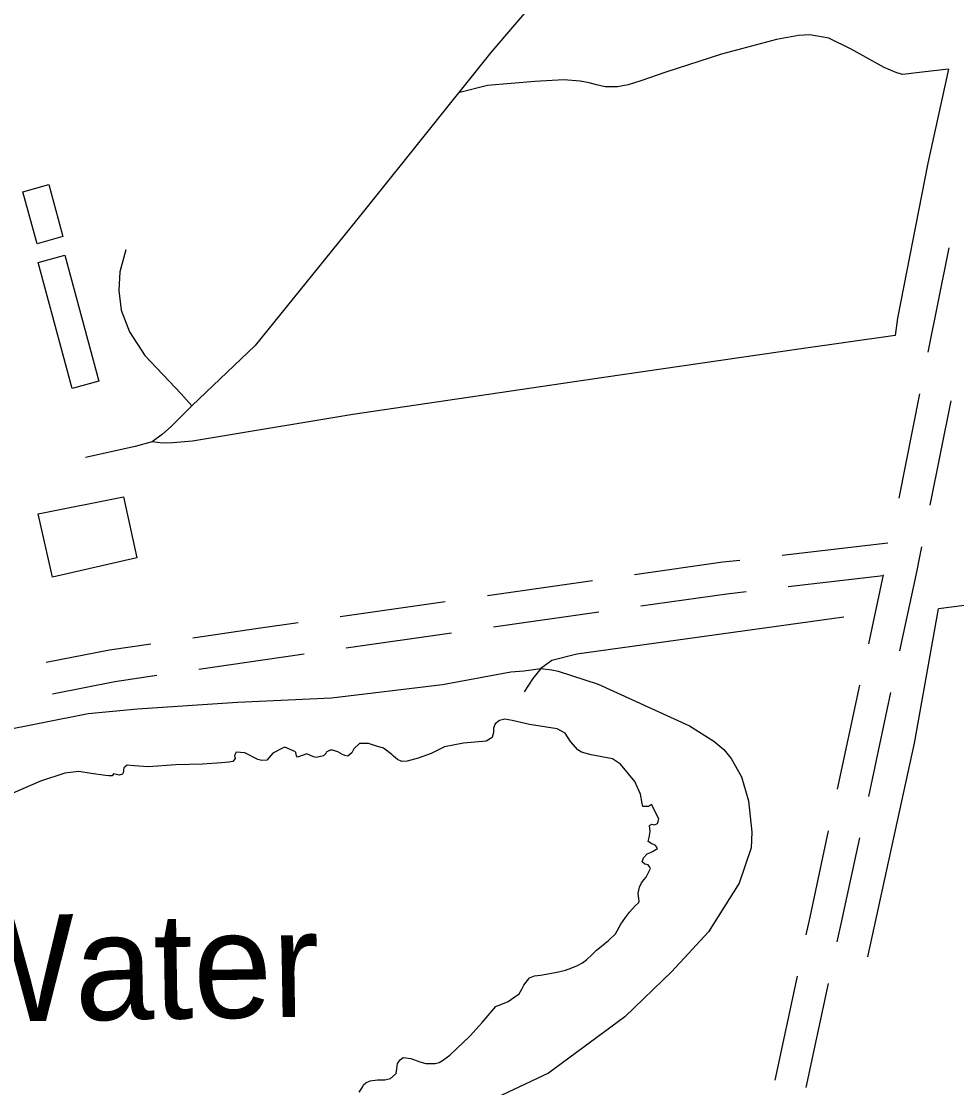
# Model space of a CAD drawing. Extents: x 3715084 to 3753216, y 488173 to 513963.
# Drawn here: x 3728395 to 3729275, y 495935 to 496938 of the extents above; entities that cross this region are included whole.
import ezdxf

# ---------------------------------------------------------------- set-up
doc = ezdxf.new("R2010")
doc.units = 0
for name, color, linetype in [('V-BLDG-OTLN', 7, 'Continuous'), ('V-RIVR-IDEN', 7, 'Continuous'), ('V-ROAD-CNTR', 7, 'Continuous'), ('V-SITE-OTLN', 7, 'Continuous'), ('V-TOPO-SHOR', 7, 'Continuous')]:
    doc.layers.add(name, color=color, linetype=linetype)

msp = doc.modelspace()

# ---------------------------------------------------------------- linework, layer by layer
at = {"layer": 'V-BLDG-OTLN'}
for points in [[(3728396.6, 496777.7), (3728421, 496784.4), (3728434.4, 496735.4), (3728410, 496728.8)], [(3728410.9, 496711.2), (3728436, 496718.1), (3728468.3, 496599.4), (3728443.2, 496592.6)], [(3728503.8, 496433.2), (3728424.7, 496415.1), (3728411.1, 496474.5), (3728491.4, 496490.6)]]:
    msp.add_lwpolyline(points, close=True, dxfattribs=at)
at = {"layer": 'V-ROAD-CNTR'}
for p, q in [((3729268, 496724.8), (3729248.4, 496626.7)), ((3729240.6, 496587.5), (3729221, 496489.4)), ((3729269.8, 496580.8), (3729250.2, 496482.7)), ((3729111.2, 496435.8), (3729210.5, 496447.3)), ((3729117, 496406.2), (3729206.2, 496416.6)), ((3728833.8, 496397.8), (3728932.8, 496411.8)), ((3728695.2, 496378.1), (3728794.2, 496392.1)), ((3728839.6, 496368.3), (3728938.6, 496382.4)), ((3728701, 496348.6), (3728800, 496362.7)), ((3729184, 496313.3), (3729163, 496215.5)), ((3729213.3, 496306.6), (3729192.3, 496208.8)), ((3729125.2, 496039.5), (3729104.3, 495941.7)), ((3729154.5, 496032.8), (3729133.5, 495935))]:
    msp.add_line(p, q, dxfattribs=at)
for points in [[(3729242.4, 496443.5), (3729239.9, 496431), (3729238, 496421.4), (3729221.7, 496345.7)], [(3728972.4, 496417.5), (3729055.4, 496429.3), (3729071.4, 496431.1)], [(3729206.4, 496417.2), (3729192.4, 496352.4)], [(3728978.2, 496388), (3729059.2, 496399.5), (3729077.2, 496401.6)], [(3728556.6, 496358.1), (3728618.2, 496367.1), (3728655.6, 496372.4)], [(3728418.6, 496334.9), (3728478.1, 496346.6), (3728517, 496352.3)], [(3728562.4, 496328.6), (3728622.5, 496337.4), (3728661.4, 496343)], [(3728424.4, 496305.4), (3728483.2, 496317), (3728522.8, 496322.8)], [(3729154.6, 496176.4), (3729137.1, 496095.1), (3729133.6, 496078.6)], [(3729183.9, 496169.7), (3729166.5, 496088.8), (3729162.8, 496071.9)]]:
    msp.add_lwpolyline(points, dxfattribs=at)
at = {"layer": 'V-SITE-OTLN'}
for p, q in [((3728791.7, 496314.1), (3728855.8, 496326.1)), ((3728855.8, 496326.1), (3728868.1, 496327)), ((3728868.1, 496327), (3728884, 496329.2)), ((3728884, 496329.2), (3728894.5, 496327.9)), ((3728894.5, 496327.9), (3728900.5, 496326.7)), ((3728900.5, 496326.7), (3728938.1, 496314.2)), ((3728938.1, 496314.2), (3729024, 496275.3)), ((3728687, 496301.5), (3728791.7, 496314.1)), ((3728504.5, 496291.1), (3728598.5, 496297.3)), ((3728598.5, 496297.3), (3728687, 496301.5)), ((3728372.4, 496269.9), (3728458, 496286.6)), ((3728458, 496286.6), (3728504.5, 496291.1)), ((3729024, 496275.3), (3729046.8, 496260.8)), ((3729046.8, 496260.8), (3729056.4, 496252.9)), ((3729056.4, 496252.9), (3729063.2, 496244.4)), ((3729063.2, 496244.4), (3729072.8, 496227.3)), ((3729072.8, 496227.3), (3729079.5, 496204.7)), ((3729079.5, 496204.7), (3729082.8, 496175)), ((3729082.8, 496175), (3729082.1, 496160.5)), ((3729082.1, 496160.5), (3729070.7, 496127.2)), ((3729070.7, 496127.2), (3729041.9, 496081.3)), ((3729041.9, 496081.3), (3729007.5, 496044.1)), ((3729007.5, 496044.1), (3728963.2, 496001.5)), ((3728963.2, 496001.5), (3728891.2, 495948.3)), ((3728891.2, 495948.3), (3728806.5, 495908.5))]:
    msp.add_line(p, q, dxfattribs=at)
at = {"layer": 'V-TOPO-SHOR'}
for points in [[(3729949.9, 497107), (3729769.3, 497065.9), (3729698.2, 497052.9), (3729585.4, 497037.5), (3729424.8, 497018.2), (3729389.2, 497012.7), (3729259.3, 497001.8), (3729115.5, 496996.6), (3728939.9, 496995.5), (3728916.8, 496995.6), (3728915.9, 496995.3), (3728911.4, 496993.7), (3728903.8, 496987.2), (3728836.9, 496908.6), (3728717.1, 496759)], [(3729267.7, 496892.9), (3729243.1, 496890.1), (3729224.9, 496888.1), (3729219.2, 496889.4), (3729207.1, 496894.7), (3729176.3, 496911.8), (3729155.1, 496922.1), (3729137.1, 496925.4), (3729126.5, 496924.8), (3729105.8, 496920.8), (3729054.1, 496907.2), (3729001.7, 496890.2), (3728978.2, 496882), (3728966.2, 496878.4), (3728956.1, 496876.4), (3728944.7, 496876.4), (3728936.6, 496878.3), (3728929.5, 496880.1), (3728921, 496881.8), (3728905.6, 496883.1), (3728878.5, 496881.3), (3728833.8, 496877.6), (3728806.5, 496870.7)], [(3729267.7, 496892.9), (3729248.2, 496804.4), (3729219.8, 496658.8), (3729217.5, 496642.5)], [(3728717.1, 496759), (3728615.2, 496633), (3728555.6, 496576.1), (3728546.2, 496566.8), (3728536.2, 496556.7), (3728528.2, 496549.7), (3728518.4, 496542.5), (3728502.3, 496537.9), (3728455.7, 496527.6)], [(3728493.7, 496723), (3728487.9, 496702.2), (3728487, 496684.7), (3728489.2, 496666.1), (3728496.9, 496645.8), (3728511.4, 496623.7), (3728545.7, 496587.5), (3728555.6, 496576.1)], [(3729217.5, 496642.5), (3729126.8, 496629.7), (3728943.3, 496603), (3728707.3, 496568.1), (3728577, 496546.3), (3728556.2, 496543.1), (3728537.7, 496541.3), (3728527.9, 496541), (3728518.4, 496542.5)], [(3729923.5, 496471.7), (3729700.9, 496440.5), (3729473.9, 496412.8), (3729258.4, 496385.1)], [(3729191.8, 496057.8), (3729235.9, 496258.9), (3729258.4, 496385.1)], [(3729169.2, 496377.3), (3728918.1, 496342.6), (3728894.4, 496336.7), (3728884, 496329.2), (3728876.6, 496319.6), (3728868.5, 496307.2)], [(3728931.6, 496247.9), (3728922.5, 496250.3), (3728918.8, 496252.6), (3728912.1, 496260.4), (3728906.9, 496268.4), (3728899.6, 496272.4), (3728873.4, 496276.5), (3728857.1, 496280.3), (3728850.3, 496281.3), (3728845.2, 496280.2), (3728841.1, 496277.1), (3728839.4, 496272.8), (3728839.7, 496268.9), (3728838.3, 496264.1), (3728832.8, 496260.8), (3728811.3, 496258.7), (3728793.4, 496255.3), (3728780.9, 496249.2), (3728768.8, 496244.6), (3728758.3, 496242), (3728753.3, 496241.6), (3728749.2, 496243.4), (3728745.5, 496246.5), (3728743.8, 496248.3), (3728736.1, 496254), (3728728.5, 496256.2), (3728721.9, 496258.4), (3728713.6, 496258.4), (3728708.1, 496253.6), (3728706.1, 496249.8), (3728702.4, 496246.7), (3728699.7, 496247.3), (3728697.6, 496248.1), (3728693.1, 496250.8), (3728688.1, 496252.2), (3728685.9, 496252.2), (3728682, 496250.3), (3728681.8, 496249.2), (3728679.7, 496246.9), (3728672.7, 496245.5), (3728670.1, 496246.1), (3728664, 496248.9), (3728655.2, 496245.7), (3728654.2, 496247), (3728653.5, 496250.2), (3728652.5, 496250.9), (3728643.2, 496255.1), (3728641.1, 496254.1), (3728631.9, 496249.5), (3728626.2, 496242.8), (3728621.4, 496242.4), (3728617.7, 496243.4), (3728605.5, 496249.7), (3728597.5, 496250.4), (3728595.9, 496247.3), (3728596.3, 496244.4), (3728594.2, 496241.7), (3728590.5, 496240.9), (3728583.7, 496240.4), (3728565.8, 496239.2), (3728540.7, 496238.4), (3728514.5, 496236.6), (3728501.5, 496237.5), (3728494.9, 496238.2), (3728491.7, 496235.5), (3728490.9, 496231), (3728490.5, 496229.8), (3728487.2, 496228.7), (3728484.9, 496229.5), (3728482, 496230.1), (3728481.2, 496228.9), (3728480.8, 496228), (3728477.5, 496228), (3728474.4, 496228.4), (3728461, 496230.4), (3728449.4, 496232.1), (3728436.1, 496230.6), (3728413.2, 496223.2), (3728377.7, 496207.8)], [(3728713, 495930.5), (3728716.4, 495935.2), (3728717.3, 495937.3), (3728719.5, 495939.4), (3728723.6, 495941.1), (3728730.4, 495942.1), (3728737.2, 495942), (3728742.6, 495943.3), (3728748.1, 495948.1), (3728748.5, 495952.4), (3728749.3, 495957.3), (3728751.9, 495961.1), (3728754.4, 495963.2), (3728761.8, 495962), (3728770.3, 495959), (3728775.8, 495957.6), (3728784.7, 495957.6), (3728788.4, 495958.5), (3728791.5, 495960.2), (3728798.4, 495965.4), (3728805, 495971.6), (3728810.7, 495977), (3728817.7, 495983.6), (3728828.9, 495995.9), (3728841.8, 496011.2), (3728853.5, 496015.9), (3728859.6, 496020.1), (3728863.7, 496023), (3728866.2, 496027.5), (3728868, 496031.2), (3728873.3, 496037.9), (3728878, 496040), (3728883.8, 496040.7), (3728892.6, 496042.2), (3728900.6, 496043.7), (3728907.4, 496045.4), (3728913.2, 496047.5), (3728918.7, 496049.6), (3728923.2, 496052.1), (3728927.3, 496055.2), (3728932.1, 496059.6), (3728936.5, 496064), (3728939.2, 496066.4), (3728944.5, 496070.6), (3728947.8, 496073.3), (3728954.4, 496079.5), (3728959.4, 496088.5), (3728963.9, 496094.7), (3728967.6, 496099.9), (3728970, 496102.8), (3728972.9, 496105.7), (3728976.2, 496108.8), (3728976.6, 496110.4), (3728976.3, 496112.5), (3728975.7, 496117.8), (3728977.1, 496123.2), (3728978.9, 496127.4), (3728981.1, 496130.1), (3728983.2, 496132.7), (3728983.8, 496134), (3728987.2, 496140.8), (3728986.8, 496142.3), (3728985, 496144.3), (3728981.9, 496145.1), (3728979.4, 496147.3), (3728980.6, 496150.9), (3728984.3, 496154.8), (3728987.3, 496155.9), (3728989.2, 496156.9), (3728993.9, 496159.8), (3728993.3, 496161.1), (3728991.6, 496162.9), (3728988.5, 496164.1), (3728985, 496166.2), (3728986, 496170.1), (3728987, 496175.6), (3728986.5, 496181.4), (3728988.6, 496182.7), (3728991.2, 496182.1), (3728993.9, 496183.3), (3728995.1, 496187.3), (3728990.9, 496196.3), (3728988.2, 496201), (3728985.5, 496199.1), (3728980, 496199.3), (3728979.5, 496202), (3728977.8, 496210.8), (3728972.6, 496222.7), (3728959, 496239.1), (3728951.4, 496244), (3728931.6, 496247.9)]]:
    msp.add_lwpolyline(points, dxfattribs=at)

# ---------------------------------------------------------------- texts
at = {"layer": 'V-RIVR-IDEN'}
msp.add_text('Water', height=100, rotation=0.918, dxfattribs=at).set_placement((3728319.8, 495996))

doc.saveas('drawing.dxf')
